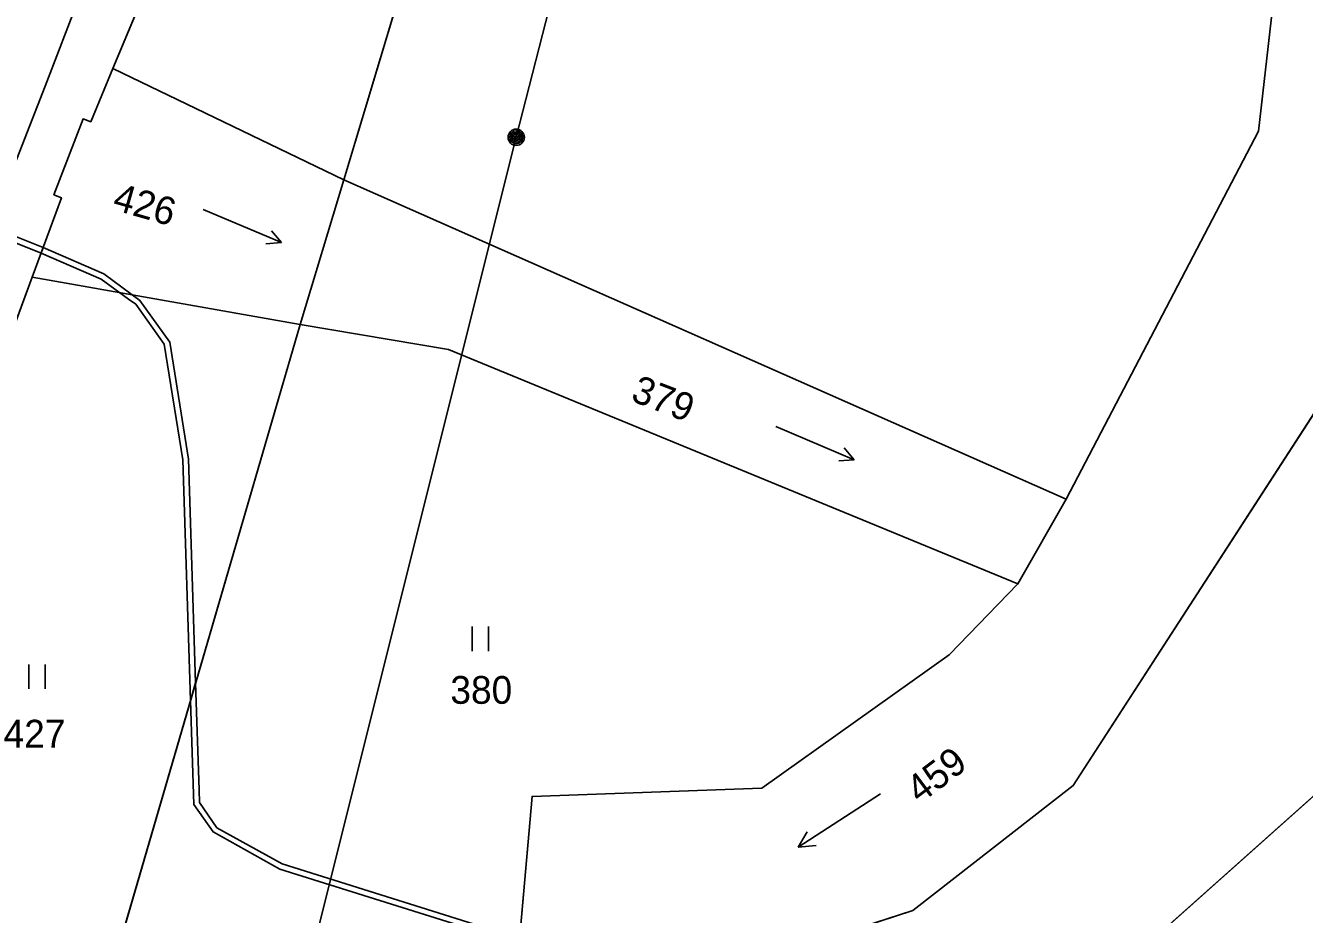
# Model space of a CAD drawing. Extents: x -689422 to -685210, y -987725 to -982160.
# Drawn here: x -686725.1 to -686646.8, y -986725.3 to -986670.9 of the extents above; entities that cross this region are included whole.
import ezdxf

# ---------------------------------------------------------------- set-up
doc = ezdxf.new("R2010")
doc.units = 0
for name, color, linetype in [('KN_Hranice_katastrální území', 7, 'Continuous'), ('KN_Hranice_parcel', 7, 'Continuous'), ('KN_Hranice_parcel_vnitrni_kresba', 7, 'Continuous'), ('KN_Parcelni cisla', 7, 'Continuous'), ('KN_Polygon parcely', 7, 'Continuous'), ('KN_Pozemkove predmety', 7, 'Continuous'), ('KN_POZEMKY_OSTATNI PLOCHA', 7, 'Continuous'), ('KN_POZEMKY_TTP', 7, 'Continuous'), ('KN_POZEMKY_VODNI_PLOCHA', 7, 'Continuous'), ('KN_VYUZITI_07_vodni plocha_tok prirozeny', 7, 'Continuous'), ('KN_VYUZITI_08_vodni plocha _tok umely', 7, 'Continuous'), ('KN_VYUZITI_16_ostatni plocha_silnice', 7, 'Continuous'), ('KN_VYUZITI_27_ostatni plocha_neplodna puda', 7, 'Continuous'), ('KN_Věcná břemena k části', 7, 'Continuous'), ('KN_Značky kultur', 7, 'Continuous')]:
    doc.layers.add(name, color=color, linetype=linetype)

msp = doc.modelspace()

# ---------------------------------------------------------------- linework, layer by layer
at = {"layer": 'KN_Hranice_katastrální území'}
for points in [[(-686667.92, -986522.94), (-686676.51, -986555.42), (-686679.91, -986568.27), (-686701.4, -986629.61), (-686711.68, -986654.16), (-686719.78, -986673.5), (-686721.14, -986676.76), (-686721.61, -986676.58), (-686723.39, -986681.23), (-686722.93, -986681.41), (-686724.72, -986686.27), (-686745.98, -986743.92)], [(-686745.98, -986743.92), (-686724.72, -986686.27), (-686722.93, -986681.41), (-686723.39, -986681.23), (-686721.61, -986676.58), (-686721.14, -986676.76), (-686719.78, -986673.5), (-686711.68, -986654.16), (-686701.4, -986629.61), (-686679.91, -986568.27), (-686676.51, -986555.42), (-686667.92, -986522.94)]]:
    msp.add_lwpolyline(points, dxfattribs=at)
at = {"layer": 'KN_Hranice_parcel'}
for p, q in [((-686719.78, -986673.5), (-686711.68, -986654.16)), ((-686719.78, -986673.5), (-686711.68, -986654.16)), ((-686698.87, -986657.84), (-686705.63, -986680.32)), ((-686665.7, -986735.44), (-686595.28, -986672.65)), ((-686721.14, -986676.76), (-686719.78, -986673.5)), ((-686721.14, -986676.76), (-686719.78, -986673.5)), ((-686719.78, -986673.5), (-686705.63, -986680.32)), ((-686705.63, -986680.32), (-686708.31, -986689.18)), ((-686661.37, -986699.87), (-686705.63, -986680.32)), ((-686724.72, -986686.27), (-686722.93, -986681.41)), ((-686724.72, -986686.27), (-686722.93, -986681.41)), ((-686745.98, -986743.92), (-686724.72, -986686.27)), ((-686745.98, -986743.92), (-686724.72, -986686.27)), ((-686724.72, -986686.27), (-686708.31, -986689.18)), ((-686708.31, -986689.18), (-686721.81, -986735.47)), ((-686664.32, -986705.07), (-686661.37, -986699.87))]:
    msp.add_line(p, q, dxfattribs=at)
for points in [[(-686661.37, -986699.87), (-686649.57, -986677.34), (-686647.08, -986655.49), (-686618.08, -986627.04), (-686583.38, -986608.38), (-686575.7, -986594.43), (-686554.43, -986549.86), (-686538.67, -986550.05), (-686537.77, -986479.73), (-686558.79, -986434.27), (-686553.34, -986411.64)], [(-686541.35, -986566.19), (-686547.17, -986567.66), (-686561.95, -986581.11), (-686565.92, -986601.15), (-686576.68, -986618.58), (-686608, -986632.87), (-686637.86, -986668.52), (-686641.01, -986686.64), (-686660.93, -986717.42), (-686670.75, -986725.07), (-686685.88, -986729.98), (-686686.11, -986736.82)], [(-686722.93, -986681.41), (-686723.39, -986681.23), (-686721.61, -986676.58), (-686721.14, -986676.76)], [(-686722.93, -986681.41), (-686723.39, -986681.23), (-686721.61, -986676.58), (-686721.14, -986676.76)], [(-686708.31, -986689.18), (-686699.22, -986690.7), (-686664.32, -986705.07)], [(-686695.12, -986729.87), (-686694.09, -986718.08), (-686680.02, -986717.57), (-686668.53, -986709.41), (-686664.32, -986705.07)]]:
    msp.add_lwpolyline(points, dxfattribs=at)
at = {"layer": 'KN_Hranice_parcel_vnitrni_kresba'}
for p, q in [((-686708.78, -986635.06), (-686723.93, -986674.58)), ((-686723.93, -986674.58), (-686766.9, -986784.38))]:
    msp.add_line(p, q, dxfattribs=at)
at = {"layer": 'KN_Polygon parcely'}
for points in [[(-686649.57, -986677.34), (-686647.08, -986655.49), (-686618.08, -986627.04), (-686583.38, -986608.38), (-686575.7, -986594.43), (-686554.43, -986549.86), (-686538.67, -986550.05), (-686537.77, -986479.73), (-686558.79, -986434.27), (-686553.34, -986411.64), (-686638.13, -986432.16), (-686636.35, -986447.55), (-686632.91, -986464.58), (-686628.1, -986483.15), (-686642.45, -986479.17), (-686658.73, -986468.88), (-686659.13, -986474.94), (-686667.92, -986522.94), (-686676.51, -986555.42), (-686669.05, -986556.66), (-686698.87, -986657.84), (-686705.63, -986680.32), (-686661.37, -986699.87)], [(-686595.28, -986672.65), (-686590.34, -986662.59), (-686552.4, -986611.39), (-686545.33, -986587.91), (-686541.35, -986566.19), (-686547.17, -986567.66), (-686561.95, -986581.11), (-686565.92, -986601.15), (-686576.68, -986618.58), (-686608, -986632.87), (-686637.86, -986668.52), (-686641.01, -986686.64), (-686660.93, -986717.42), (-686670.75, -986725.07), (-686685.88, -986729.98), (-686686.11, -986736.82), (-686683.38, -986736.82), (-686683.35, -986732.92), (-686678.35, -986732.97), (-686665.7, -986735.44)], [(-686719.78, -986673.5), (-686705.63, -986680.32), (-686698.87, -986657.84), (-686711.68, -986654.16)], [(-686631.6, -986726.95), (-686623.22, -986729.58), (-686595.28, -986672.65), (-686665.7, -986735.44), (-686653.58, -986742.54), (-686650.25, -986748.07), (-686647.19, -986749.4), (-686643.07, -986738.2)], [(-686719.78, -986673.5), (-686721.14, -986676.76), (-686721.61, -986676.58), (-686723.39, -986681.23), (-686722.93, -986681.41), (-686724.72, -986686.27), (-686708.31, -986689.18), (-686705.63, -986680.32)], [(-686699.22, -986690.7), (-686664.32, -986705.07), (-686661.37, -986699.87), (-686705.63, -986680.32), (-686708.31, -986689.18)], [(-686727.37, -986739.81), (-686722.22, -986736.95), (-686721.81, -986735.47), (-686708.31, -986689.18), (-686724.72, -986686.27), (-686745.98, -986743.92), (-686733.78, -986747.24)], [(-686715.88, -986732.03), (-686695.12, -986729.87), (-686694.09, -986718.08), (-686680.02, -986717.57), (-686668.53, -986709.41), (-686664.32, -986705.07), (-686699.22, -986690.7), (-686708.31, -986689.18), (-686721.81, -986735.47)]]:
    msp.add_lwpolyline(points, close=True, dxfattribs=at)
for points in [[(-686726.31, -986778.54), (-686709.75, -986769.81), (-686703.89, -986756.61), (-686689.2, -986743.77), (-686688.89, -986743.08), (-686686.47, -986737.62), (-686686.11, -986736.82), (-686685.88, -986729.98), (-686670.75, -986725.07), (-686660.93, -986717.42), (-686641.01, -986686.64), (-686637.86, -986668.52), (-686608, -986632.87), (-686576.68, -986618.58), (-686565.92, -986601.15), (-686561.95, -986581.11), (-686547.17, -986567.66), (-686541.35, -986566.19), (-686537.28, -986565.66), (-686532.26, -986564.85), (-686529.76, -986542.24), (-686530.23, -986465.49)], [(-686537.77, -986479.73), (-686538.67, -986550.05), (-686554.43, -986549.86), (-686575.7, -986594.43), (-686583.38, -986608.38), (-686618.08, -986627.04), (-686647.08, -986655.49), (-686649.57, -986677.34), (-686661.37, -986699.87), (-686664.32, -986705.07), (-686668.53, -986709.41), (-686680.02, -986717.57), (-686694.09, -986718.08), (-686695.12, -986729.87), (-686695.34, -986731.61), (-686695.38, -986735.81), (-686697.3, -986737.42), (-686700.22, -986739.88), (-686711.36, -986749.26), (-686717.17, -986759.86), (-686729.52, -986763.02)], [(-686745.98, -986743.92), (-686724.72, -986686.27), (-686722.93, -986681.41), (-686723.39, -986681.23), (-686721.61, -986676.58), (-686721.14, -986676.76), (-686719.78, -986673.5), (-686711.68, -986654.16), (-686701.4, -986629.61), (-686679.91, -986568.27), (-686676.51, -986555.42), (-686667.92, -986522.94)]]:
    msp.add_lwpolyline(points, dxfattribs=at)
at = {"layer": 'KN_Pozemkove predmety'}
for p, q in [((-686695.06, -986677.71), (-686674.85, -986598.52)), ((-686713.34, -986750.66), (-686695.06, -986677.71))]:
    msp.add_line(p, q, dxfattribs=at)
for radius in [0.5, 0.4, 0.3, 0.2, 0.1]:
    msp.add_circle((-686695.063, -986677.71), radius, dxfattribs=at)
at = {"layer": 'KN_POZEMKY_OSTATNI PLOCHA'}
for p, q in [((-686711.68, -986654.16), (-686719.78, -986673.5)), ((-686665.7, -986735.44), (-686595.28, -986672.65)), ((-686719.78, -986673.5), (-686721.14, -986676.76)), ((-686721.61, -986676.58), (-686723.39, -986681.23)), ((-686721.14, -986676.76), (-686721.61, -986676.58)), ((-686722.93, -986681.41), (-686724.72, -986686.27)), ((-686723.39, -986681.23), (-686722.93, -986681.41)), ((-686724.72, -986686.27), (-686745.98, -986743.92))]:
    msp.add_line(p, q, dxfattribs=at)
at = {"layer": 'KN_POZEMKY_TTP'}
for p, q in [((-686719.78, -986673.5), (-686711.68, -986654.16)), ((-686647.08, -986655.49), (-686649.57, -986677.34)), ((-686698.87, -986657.84), (-686705.63, -986680.32)), ((-686705.63, -986680.32), (-686698.87, -986657.84)), ((-686595.28, -986672.65), (-686665.7, -986735.44)), ((-686705.63, -986680.32), (-686719.78, -986673.5)), ((-686649.57, -986677.34), (-686661.37, -986699.87)), ((-686661.37, -986699.87), (-686705.63, -986680.32)), ((-686745.98, -986743.92), (-686724.72, -986686.27)), ((-686724.72, -986686.27), (-686708.31, -986689.18)), ((-686660.93, -986717.42), (-686641.01, -986686.64)), ((-686721.81, -986735.47), (-686708.31, -986689.18)), ((-686708.31, -986689.18), (-686721.81, -986735.47)), ((-686708.31, -986689.18), (-686699.22, -986690.7)), ((-686699.22, -986690.7), (-686664.32, -986705.07)), ((-686664.32, -986705.07), (-686668.53, -986709.41)), ((-686668.53, -986709.41), (-686680.02, -986717.57)), ((-686670.75, -986725.07), (-686660.93, -986717.42)), ((-686694.09, -986718.08), (-686695.12, -986729.87)), ((-686680.02, -986717.57), (-686694.09, -986718.08)), ((-686685.88, -986729.98), (-686670.75, -986725.07))]:
    msp.add_line(p, q, dxfattribs=at)
at = {"layer": 'KN_POZEMKY_VODNI_PLOCHA'}
for p, q in [((-686649.57, -986677.34), (-686647.08, -986655.49)), ((-686721.14, -986676.76), (-686719.78, -986673.5)), ((-686719.78, -986673.5), (-686705.63, -986680.32)), ((-686723.39, -986681.23), (-686721.61, -986676.58)), ((-686721.61, -986676.58), (-686721.14, -986676.76)), ((-686661.37, -986699.87), (-686649.57, -986677.34)), ((-686708.31, -986689.18), (-686705.63, -986680.32)), ((-686705.63, -986680.32), (-686708.31, -986689.18)), ((-686705.63, -986680.32), (-686661.37, -986699.87)), ((-686724.72, -986686.27), (-686722.93, -986681.41)), ((-686722.93, -986681.41), (-686723.39, -986681.23)), ((-686708.31, -986689.18), (-686724.72, -986686.27)), ((-686641.01, -986686.64), (-686660.93, -986717.42)), ((-686699.22, -986690.7), (-686708.31, -986689.18)), ((-686664.32, -986705.07), (-686699.22, -986690.7)), ((-686664.32, -986705.07), (-686661.37, -986699.87)), ((-686661.37, -986699.87), (-686664.32, -986705.07)), ((-686668.53, -986709.41), (-686664.32, -986705.07)), ((-686680.02, -986717.57), (-686668.53, -986709.41)), ((-686660.93, -986717.42), (-686670.75, -986725.07)), ((-686695.12, -986729.87), (-686694.09, -986718.08)), ((-686694.09, -986718.08), (-686680.02, -986717.57)), ((-686670.75, -986725.07), (-686685.88, -986729.98))]:
    msp.add_line(p, q, dxfattribs=at)
at = {"layer": 'KN_VYUZITI_07_vodni plocha_tok prirozeny'}
for p, q in [((-686649.57, -986677.34), (-686647.08, -986655.49)), ((-686661.37, -986699.87), (-686649.57, -986677.34)), ((-686641.01, -986686.64), (-686660.93, -986717.42)), ((-686664.32, -986705.07), (-686661.37, -986699.87)), ((-686668.53, -986709.41), (-686664.32, -986705.07)), ((-686680.02, -986717.57), (-686668.53, -986709.41)), ((-686660.93, -986717.42), (-686670.75, -986725.07)), ((-686695.12, -986729.87), (-686694.09, -986718.08)), ((-686694.09, -986718.08), (-686680.02, -986717.57)), ((-686670.75, -986725.07), (-686685.88, -986729.98))]:
    msp.add_line(p, q, dxfattribs=at)
at = {"layer": 'KN_VYUZITI_08_vodni plocha _tok umely'}
for p, q in [((-686721.14, -986676.76), (-686719.78, -986673.5)), ((-686719.78, -986673.5), (-686705.63, -986680.32)), ((-686723.39, -986681.23), (-686721.61, -986676.58)), ((-686721.61, -986676.58), (-686721.14, -986676.76)), ((-686708.31, -986689.18), (-686705.63, -986680.32)), ((-686705.63, -986680.32), (-686708.31, -986689.18)), ((-686705.63, -986680.32), (-686661.37, -986699.87)), ((-686724.72, -986686.27), (-686722.93, -986681.41)), ((-686722.93, -986681.41), (-686723.39, -986681.23)), ((-686708.31, -986689.18), (-686724.72, -986686.27)), ((-686699.22, -986690.7), (-686708.31, -986689.18)), ((-686664.32, -986705.07), (-686699.22, -986690.7)), ((-686661.37, -986699.87), (-686664.32, -986705.07))]:
    msp.add_line(p, q, dxfattribs=at)
at = {"layer": 'KN_VYUZITI_16_ostatni plocha_silnice'}
for p, q in [((-686711.68, -986654.16), (-686719.78, -986673.5)), ((-686719.78, -986673.5), (-686721.14, -986676.76)), ((-686721.61, -986676.58), (-686723.39, -986681.23)), ((-686721.14, -986676.76), (-686721.61, -986676.58)), ((-686722.93, -986681.41), (-686724.72, -986686.27)), ((-686723.39, -986681.23), (-686722.93, -986681.41)), ((-686724.72, -986686.27), (-686745.98, -986743.92))]:
    msp.add_line(p, q, dxfattribs=at)
at = {"layer": 'KN_VYUZITI_27_ostatni plocha_neplodna puda'}
msp.add_line((-686665.7, -986735.44), (-686595.28, -986672.65), dxfattribs=at)
at = {"layer": 'KN_Věcná břemena k části'}
for points in [[(-686755.35, -986671.9), (-686755.48, -986672.22), (-686754.11, -986672.77), (-686743.25, -986677.14), (-686736.67, -986679.78), (-686724.18, -986684.8), (-686724.06, -986684.47), (-686726.1, -986683.65), (-686736.55, -986679.45), (-686743.1, -986676.82), (-686753.99, -986672.45)], [(-686720.33, -986686.08), (-686724.06, -986684.47), (-686724.18, -986684.8), (-686720.5, -986686.39), (-686718.82, -986687.62), (-686718.38, -986687.94), (-686716.63, -986690.39), (-686715.49, -986697.47), (-686715.02, -986712.2), (-686714.71, -986711.13), (-686715.15, -986697.43), (-686716.29, -986690.25), (-686718.12, -986687.7)], [(-686714.71, -986711.13), (-686715.02, -986712.2), (-686714.82, -986718.57), (-686713.64, -986720.26), (-686709.55, -986722.54), (-686694.88, -986727.14), (-686694.85, -986726.79), (-686709.41, -986722.22), (-686713.4, -986720), (-686714.48, -986718.45), (-686714.5, -986717.69)]]:
    msp.add_lwpolyline(points, close=True, dxfattribs=at)
at = {"layer": 'KN_Značky kultur'}
for p, q in [((-686714.252, -986682.123), (-686709.447, -986684.162)), ((-686709.447, -986684.162), (-686710.059, -986683.429)), ((-686709.447, -986684.162), (-686710.4, -986684.232)), ((-686679.152, -986695.423), (-686674.347, -986697.462)), ((-686674.347, -986697.462), (-686674.959, -986696.729)), ((-686674.347, -986697.462), (-686675.3, -986697.532)), ((-686697.761, -986709.18), (-686697.761, -986707.68)), ((-686696.76, -986709.18), (-686696.76, -986707.68)), ((-686724.931, -986711.5), (-686724.931, -986710)), ((-686723.93, -986711.5), (-686723.93, -986710)), ((-686672.743, -986717.928), (-686677.775, -986721.196)), ((-686677.775, -986721.196), (-686677.229, -986720.243)), ((-686677.775, -986721.196), (-686676.682, -986721.084))]:
    msp.add_line(p, q, dxfattribs=at)

# ---------------------------------------------------------------- texts
at = {"layer": 'KN_Parcelni cisla'}
for s, rotation, p in [('426', 344, (-686719.874, -986682.117)), ('379', 339, (-686688.114, -986693.823)), ('459', 37, (-686670.335, -986718.578))]:
    msp.add_text(s, height=1.7, rotation=rotation, dxfattribs=at).set_placement(p)
for s, p in [('380', (-686699.1, -986712.41)), ('427', (-686726.48, -986715.09))]:
    msp.add_text(s, height=1.7, dxfattribs=at).set_placement(p)

doc.saveas('drawing.dxf')
